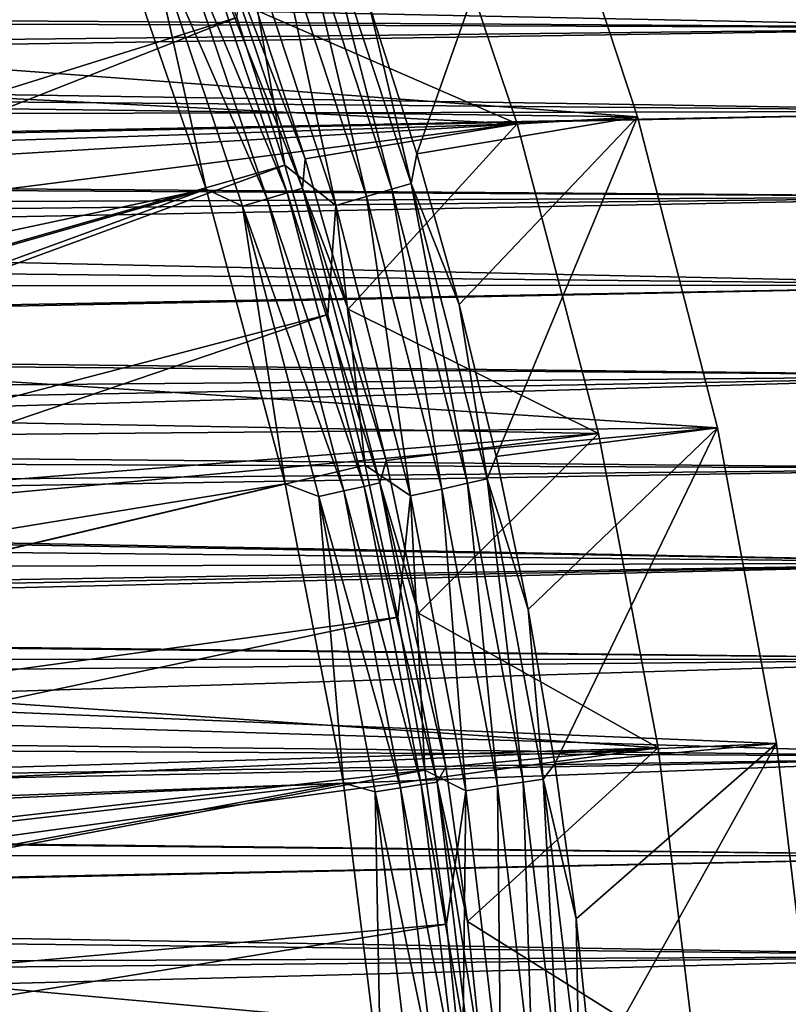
# Model space of a CAD drawing. Header units: metres. Extents: x -37.4 to 37.6, y -35 to 35.
# Tile 353 of 372: x 29.1 to 34.7, y 3.4 to 10.6. Entities that reach past the tile are written whole.
import ezdxf

# ---------------------------------------------------------------- set-up
doc = ezdxf.new("R2010")
doc.units = ezdxf.units.M
doc.layers.add('solid_506616_SW0001', color=7, linetype='CONTINUOUS')

msp = doc.modelspace()

# ---------------------------------------------------------------- linework, layer by layer
at = {"layer": 'solid_506616_SW0001'}
for points in [[(18.738132, 8.617489, 20.646507), (29.394596, 13.715072, 7.295379), (28.898041, 14.732574, 7.295379)], [(18.738132, 8.617489, 20.646507), (29.855339, 12.680861, 7.295379), (29.394596, 13.715072, 7.295379)], [(28.851627, 13.46173, 6.765283), (29.720388, 11.41635, 6.765283), (18.193775, 8.367144, 20.116411)], [(18.738132, 8.617489, 20.646507), (19.078243, 7.835775, 20.646507), (29.855339, 12.680861, 7.295379)], [(19.078243, 7.835775, 20.646507), (30.279709, 11.631199, 7.295379), (29.855339, 12.680861, 7.295379)], [(14.004619, 11.30791, -3.846846), (32.855503, 12.062963, -3.846846), (33.587597, 9.842045, -3.846846)], [(31.632658, 10.658927, 5.339492), (31.978125, 9.57274, 5.339492), (32.855503, 12.062963, -3.846846)], [(31.978125, 9.57274, 5.339492), (33.587597, 9.842045, -3.846846), (32.855503, 12.062963, -3.846846)], [(15.741492, 10.63973, -3.596469), (32.709415, 9.791491, -3.596469), (31.964756, 12.001342, -3.596469)], [(31.964756, 12.001342, -3.596469), (32.709415, 9.791491, -3.596469), (30.81426, 10.618047, 5.200573)], [(19.078243, 7.835775, 20.646507), (19.385759, 7.040673, 20.646507), (30.279709, 11.631199, 7.295379)], [(19.385759, 7.040673, 20.646507), (30.667185, 10.567367, 7.295379), (30.279709, 11.631199, 7.295379)], [(29.720388, 11.41635, 6.765283), (18.524004, 7.608139, 20.116411), (18.193775, 8.367144, 20.116411)], [(29.720388, 11.41635, 6.765283), (18.822586, 6.836136, 20.116411), (18.524004, 7.608139, 20.116411)], [(29.720388, 11.41635, 6.765283), (30.444355, 9.315351, 6.765283), (18.822586, 6.836136, 20.116411)], [(30.009876, 11.266976, 6.490345), (30.444355, 9.315351, 6.765283), (29.720388, 11.41635, 6.765283)], [(30.43783, 11.427649, 5.543032), (31.146723, 9.323857, 5.543032), (30.328072, 11.38644, 5.874969)], [(31.166054, 9.536176, 5.200573), (31.146723, 9.323857, 5.543032), (30.43783, 11.427649, 5.543032)], [(30.81426, 10.618047, 5.200573), (31.166054, 9.536176, 5.200573), (30.43783, 11.427649, 5.543032)], [(30.923758, 11.354433, 6.578798), (31.613092, 9.263598, 6.578798), (31.103277, 11.420348, 6.182486)], [(31.103277, 11.420348, 6.182486), (31.796616, 9.317375, 6.182486), (31.240847, 11.47086, 5.767566)], [(31.613092, 9.263598, 6.578798), (31.796616, 9.317375, 6.182486), (31.103277, 11.420348, 6.182486)], [(31.240847, 11.47086, 5.767566), (31.93725, 9.358586, 5.767566), (31.632658, 10.658927, 5.339492)], [(31.796616, 9.317375, 6.182486), (31.93725, 9.358586, 5.767566), (31.240847, 11.47086, 5.767566)], [(30.328072, 11.38644, 5.874969), (31.034409, 9.290235, 5.874969), (30.184843, 11.332666, 6.192019)], [(31.146723, 9.323857, 5.543032), (31.034409, 9.290235, 5.874969), (30.328072, 11.38644, 5.874969)], [(30.704458, 11.273912, 6.951706), (31.388906, 9.197905, 6.951706), (30.923758, 11.354433, 6.578798)], [(31.388906, 9.197905, 6.951706), (31.613092, 9.263598, 6.578798), (30.923758, 11.354433, 6.578798)], [(14.912992, 10.079744, -3.846846), (14.004619, 11.30791, -3.846846), (33.587597, 9.842045, -3.846846)], [(30.184843, 11.332666, 6.192019), (30.887844, 9.246361, 6.192019), (30.009876, 11.266976, 6.490345)], [(30.009876, 11.266976, 6.490345), (30.708801, 9.192764, 6.490345), (30.444355, 9.315351, 6.765283)], [(30.887844, 9.246361, 6.192019), (30.708801, 9.192764, 6.490345), (30.009876, 11.266976, 6.490345)], [(31.034409, 9.290235, 5.874969), (30.887844, 9.246361, 6.192019), (30.184843, 11.332666, 6.192019)], [(30.667185, 10.567367, 7.295379), (31.0173, 9.490661, 7.295379), (30.704458, 11.273912, 6.951706)], [(31.0173, 9.490661, 7.295379), (31.388906, 9.197905, 6.951706), (30.704458, 11.273912, 6.951706)], [(36.625, 11.080348, -149.585922), (36.625, 10.492862, -150.054626), (11.402794, 11.011323, -149.643188)], [(36.625, 10.492859, -122.545364), (36.625, 11.080345, -123.014069), (13.527947, 10.643873, -122.661896)], [(36.625, 10.492862, -150.054626), (11.547232, 10.579681, -149.987961), (11.402794, 11.011323, -149.643188)], [(36.625, 10.492859, -122.545364), (13.527947, 10.643873, -122.661896), (13.908334, 10.242464, -122.35791)], [(16.587107, 9.266469, -3.596469), (32.709415, 9.791491, -3.596469), (15.741492, 10.63973, -3.596469)], [(31.93725, 9.358586, 5.767566), (31.978125, 9.57274, 5.339492), (31.632658, 10.658927, 5.339492)], [(36.625, 10.492862, -150.054626), (11.707012, 10.102242, -150.344025), (11.547232, 10.579681, -149.987961)], [(19.385759, 7.040673, 20.646507), (19.660154, 6.233543, 20.646507), (30.667185, 10.567367, 7.295379)], [(19.660154, 6.233543, 20.646507), (31.0173, 9.490661, 7.295379), (30.667185, 10.567367, 7.295379)], [(32.709415, 9.791491, -3.596469), (31.166054, 9.536176, 5.200573), (30.81426, 10.618047, 5.200573)], [(36.625, 10.492862, -150.054626), (36.625, 9.885572, -150.497375), (11.707012, 10.102242, -150.344025)], [(36.625, 9.885571, -122.102623), (36.625, 10.492859, -122.545364), (13.908334, 10.242464, -122.35791)], [(36.625, 9.885571, -122.102623), (13.908334, 10.242464, -122.35791), (14.267595, 9.836813, -122.068794)], [(36.625, 9.885572, -150.497375), (11.939712, 9.406986, -150.818909), (11.707012, 10.102242, -150.344025)], [(15.714101, 8.77876, -3.846846), (14.912992, 10.079744, -3.846846), (33.587597, 9.842045, -3.846846)], [(36.625, 9.885572, -150.497375), (36.625, 9.259628, -150.91333), (11.939712, 9.406986, -150.818909)], [(36.625, 9.885571, -122.102623), (14.267595, 9.836813, -122.068794), (14.60715, 9.428106, -121.7948)], [(36.625, 9.259625, -121.686676), (36.625, 9.885571, -122.102623), (14.60715, 9.428106, -121.7948)], [(15.714101, 8.77876, -3.846846), (33.587597, 9.842045, -3.846846), (34.169827, 7.577652, -3.846846)], [(31.978125, 9.57274, 5.339492), (32.286304, 8.475389, 5.339492), (33.587597, 9.842045, -3.846846)], [(32.286304, 8.475389, 5.339492), (32.556843, 7.368158, 5.339492), (33.587597, 9.842045, -3.846846)], [(32.556843, 7.368158, 5.339492), (34.169827, 7.577652, -3.846846), (33.587597, 9.842045, -3.846846)], [(17.313408, 7.825972, -3.596469), (32.709415, 9.791491, -3.596469), (16.587107, 9.266469, -3.596469)], [(17.313408, 7.825972, -3.596469), (33.301373, 7.536285, -3.596469), (32.709415, 9.791491, -3.596469)], [(32.709415, 9.791491, -3.596469), (31.479876, 8.442687, 5.200573), (31.166054, 9.536176, 5.200573)], [(32.709415, 9.791491, -3.596469), (33.301373, 7.536285, -3.596469), (31.479876, 8.442687, 5.200573)], [(31.93725, 9.358586, 5.767566), (32.286304, 8.475389, 5.339492), (31.978125, 9.57274, 5.339492)], [(19.660154, 6.233543, 20.646507), (19.900961, 5.415762, 20.646507), (31.0173, 9.490661, 7.295379)], [(19.900961, 5.415762, 20.646507), (31.329624, 8.40239, 7.295379), (31.0173, 9.490661, 7.295379)], [(31.0173, 9.490661, 7.295379), (31.329624, 8.40239, 7.295379), (31.388906, 9.197905, 6.951706)], [(31.166054, 9.536176, 5.200573), (31.479876, 8.442687, 5.200573), (31.146723, 9.323857, 5.543032)], [(36.625, 9.259628, -150.91333), (12.025295, 9.151021, -150.981583), (11.939712, 9.406986, -150.818909)], [(36.625, 9.259625, -121.686676), (14.60715, 9.428106, -121.7948), (14.926923, 9.017233, -121.535873)], [(31.796616, 9.317375, 6.182486), (32.347942, 7.172789, 6.182486), (31.93725, 9.358586, 5.767566)], [(31.93725, 9.358586, 5.767566), (32.491016, 7.204514, 5.767566), (32.286304, 8.475389, 5.339492)], [(32.347942, 7.172789, 6.182486), (32.491016, 7.204514, 5.767566), (31.93725, 9.358586, 5.767566)], [(36.625, 9.259628, -150.91333), (36.625, 8.616209, -151.301697), (12.025295, 9.151021, -150.981583)], [(36.625, 9.259625, -121.686676), (14.926923, 9.017233, -121.535873), (15.052249, 8.84808, -121.433884)], [(36.625, 8.616206, -121.298302), (36.625, 9.259625, -121.686676), (15.052249, 8.84808, -121.433884)], [(30.444355, 9.315351, 6.765283), (19.08901, 6.052454, 20.116411), (18.822586, 6.836136, 20.116411)], [(30.444355, 9.315351, 6.765283), (19.322823, 5.25843, 20.116411), (19.08901, 6.052454, 20.116411)], [(30.444355, 9.315351, 6.765283), (31.02, 7.168969, 6.765283), (19.322823, 5.25843, 20.116411)], [(30.708801, 9.192764, 6.490345), (31.02, 7.168969, 6.765283), (30.444355, 9.315351, 6.765283)], [(31.034409, 9.290235, 5.874969), (31.596048, 7.150714, 5.874969), (30.887844, 9.246361, 6.192019)], [(31.146723, 9.323857, 5.543032), (31.710396, 7.176593, 5.543032), (31.034409, 9.290235, 5.874969)], [(31.710396, 7.176593, 5.543032), (31.596048, 7.150714, 5.874969), (31.034409, 9.290235, 5.874969)], [(31.755344, 7.338912, 5.200573), (31.710396, 7.176593, 5.543032), (31.146723, 9.323857, 5.543032)], [(31.479876, 8.442687, 5.200573), (31.755344, 7.338912, 5.200573), (31.146723, 9.323857, 5.543032)], [(31.388906, 9.197905, 6.951706), (31.933163, 7.080817, 6.951706), (31.613092, 9.263598, 6.578798)], [(31.613092, 9.263598, 6.578798), (32.161236, 7.13139, 6.578798), (31.796616, 9.317375, 6.182486)], [(31.933163, 7.080817, 6.951706), (32.161236, 7.13139, 6.578798), (31.613092, 9.263598, 6.578798)], [(32.161236, 7.13139, 6.578798), (32.347942, 7.172789, 6.182486), (31.796616, 9.317375, 6.182486)], [(30.887844, 9.246361, 6.192019), (31.446831, 7.116944, 6.192019), (30.708801, 9.192764, 6.490345)], [(30.708801, 9.192764, 6.490345), (31.264549, 7.075691, 6.490345), (31.02, 7.168969, 6.765283)], [(31.446831, 7.116944, 6.192019), (31.264549, 7.075691, 6.490345), (30.708801, 9.192764, 6.490345)], [(31.596048, 7.150714, 5.874969), (31.446831, 7.116944, 6.192019), (30.887844, 9.246361, 6.192019)], [(31.329624, 8.40239, 7.295379), (31.603779, 7.303884, 7.295379), (31.388906, 9.197905, 6.951706)], [(31.603779, 7.303884, 7.295379), (31.933163, 7.080817, 6.951706), (31.388906, 9.197905, 6.951706)], [(36.625, 8.616209, -151.301697), (12.356063, 8.162975, -151.553055), (12.025295, 9.151021, -150.981583)], [(36.625, 8.616206, -121.298302), (15.052249, 8.84808, -121.433884), (15.226684, 8.604529, -121.291603)], [(16.402176, 7.414078, -3.846846), (15.714101, 8.77876, -3.846846), (34.169827, 7.577652, -3.846846)], [(36.625, 8.616209, -151.301697), (36.625, 7.956529, -151.661758), (12.356063, 8.162975, -151.553055)], [(36.625, 8.616206, -121.298302), (15.226684, 8.604529, -121.291603), (15.508173, 8.190427, -121.061661)], [(36.625, 7.956526, -120.93824), (36.625, 8.616206, -121.298302), (15.508173, 8.190427, -121.061661)], [(32.491016, 7.204514, 5.767566), (32.556843, 7.368158, 5.339492), (32.286304, 8.475389, 5.339492)], [(19.900961, 5.415762, 20.646507), (20.107767, 4.588729, 20.646507), (31.329624, 8.40239, 7.295379)], [(20.107767, 4.588729, 20.646507), (31.603779, 7.303884, 7.295379), (31.329624, 8.40239, 7.295379)], [(33.301373, 7.536285, -3.596469), (31.755344, 7.338912, 5.200573), (31.479876, 8.442687, 5.200573)], [(36.625, 7.956526, -120.93824), (15.508173, 8.190427, -121.061661), (15.772305, 7.775458, -120.845802)], [(36.625, 7.956529, -151.661758), (12.577734, 7.501833, -151.888855), (12.356063, 8.162975, -151.553055)], [(36.625, 7.956529, -151.661758), (36.625, 7.281833, -151.992828), (12.577734, 7.501833, -151.888855)], [(36.625, 7.956526, -120.93824), (15.772305, 7.775458, -120.845802), (16.018084, 7.360285, -120.643814)], [(36.625, 7.281831, -120.60717), (36.625, 7.956526, -120.93824), (16.018084, 7.360285, -120.643814)], [(17.914759, 6.329322, -3.596469), (33.301373, 7.536285, -3.596469), (17.313408, 7.825972, -3.596469)], [(16.971876, 5.9962, -3.846846), (16.402176, 7.414078, -3.846846), (34.169827, 7.577652, -3.846846)], [(16.971876, 5.9962, -3.846846), (34.169827, 7.577652, -3.846846), (34.599812, 5.277233, -3.846846)], [(17.914759, 6.329322, -3.596469), (33.737953, 5.246551, -3.596469), (33.301373, 7.536285, -3.596469)], [(33.301373, 7.536285, -3.596469), (31.992125, 6.226196, 5.200573), (31.755344, 7.338912, 5.200573)], [(33.301373, 7.536285, -3.596469), (33.737953, 5.246551, -3.596469), (31.992125, 6.226196, 5.200573)], [(32.556843, 7.368158, 5.339492), (32.789421, 6.252336, 5.339492), (34.169827, 7.577652, -3.846846)], [(32.789421, 6.252336, 5.339492), (32.983768, 5.129224, 5.339492), (34.169827, 7.577652, -3.846846)], [(32.983768, 5.129224, 5.339492), (34.599812, 5.277233, -3.846846), (34.169827, 7.577652, -3.846846)], [(36.625, 7.281833, -151.992828), (12.73068, 7.044562, -152.100769), (12.577734, 7.501833, -151.888855)], [(36.625, 7.281831, -120.60717), (16.018084, 7.360285, -120.643814), (16.246965, 6.944982, -120.455215)], [(31.755344, 7.338912, 5.200573), (31.992125, 6.226196, 5.200573), (31.710396, 7.176593, 5.543032)], [(32.491016, 7.204514, 5.767566), (32.789421, 6.252336, 5.339492), (32.556843, 7.368158, 5.339492)], [(36.625, 7.281833, -151.992828), (36.625, 6.593395, -152.294281), (12.73068, 7.044562, -152.100769)], [(36.625, 6.593393, -120.305717), (36.625, 7.281831, -120.60717), (16.246965, 6.944982, -120.455215)], [(20.107767, 4.588729, 20.646507), (31.839428, 6.196479, 7.295379), (31.603779, 7.303884, 7.295379)], [(31.603779, 7.303884, 7.295379), (31.839428, 6.196479, 7.295379), (31.933163, 7.080817, 6.951706)], [(31.710396, 7.176593, 5.543032), (32.126221, 4.995869, 5.543032), (31.596048, 7.150714, 5.874969)], [(32.189926, 5.105894, 5.200573), (32.126221, 4.995869, 5.543032), (31.710396, 7.176593, 5.543032)], [(31.992125, 6.226196, 5.200573), (32.189926, 5.105894, 5.200573), (31.710396, 7.176593, 5.543032)], [(32.347942, 7.172789, 6.182486), (32.754795, 4.996167, 6.182486), (32.491016, 7.204514, 5.767566)], [(32.491016, 7.204514, 5.767566), (32.899666, 5.018265, 5.767566), (32.789421, 6.252336, 5.339492)], [(32.754795, 4.996167, 6.182486), (32.899666, 5.018265, 5.767566), (32.491016, 7.204514, 5.767566)], [(31.02, 7.168969, 6.765283), (19.523621, 4.455423, 20.116411), (19.322823, 5.25843, 20.116411)], [(31.02, 7.168969, 6.765283), (31.444519, 4.987659, 6.765283), (19.523621, 4.455423, 20.116411)], [(31.264549, 7.075691, 6.490345), (31.444519, 4.987659, 6.765283), (31.02, 7.168969, 6.765283)], [(31.446831, 7.116944, 6.192019), (31.859198, 4.954345, 6.192019), (31.264549, 7.075691, 6.490345)], [(31.596048, 7.150714, 5.874969), (32.010372, 4.977854, 5.874969), (31.446831, 7.116944, 6.192019)], [(32.010372, 4.977854, 5.874969), (31.859198, 4.954345, 6.192019), (31.446831, 7.116944, 6.192019)], [(32.126221, 4.995869, 5.543032), (32.010372, 4.977854, 5.874969), (31.596048, 7.150714, 5.874969)], [(31.933163, 7.080817, 6.951706), (32.334797, 4.932104, 6.951706), (32.161236, 7.13139, 6.578798)], [(32.161236, 7.13139, 6.578798), (32.565742, 4.96733, 6.578798), (32.347942, 7.172789, 6.182486)], [(32.334797, 4.932104, 6.951706), (32.565742, 4.96733, 6.578798), (32.161236, 7.13139, 6.578798)], [(32.565742, 4.96733, 6.578798), (32.754795, 4.996167, 6.182486), (32.347942, 7.172789, 6.182486)], [(36.625, 6.593395, -152.294281), (12.803842, 6.825648, -152.196564), (12.73068, 7.044562, -152.100769)], [(31.264549, 7.075691, 6.490345), (31.674526, 4.925627, 6.490345), (31.444519, 4.987659, 6.765283)], [(31.859198, 4.954345, 6.192019), (31.674526, 4.925627, 6.490345), (31.264549, 7.075691, 6.490345)], [(31.839428, 6.196479, 7.295379), (32.036285, 5.081524, 7.295379), (31.933163, 7.080817, 6.951706)], [(32.036285, 5.081524, 7.295379), (32.334797, 4.932104, 6.951706), (31.933163, 7.080817, 6.951706)], [(36.625, 6.593393, -120.305717), (16.246965, 6.944982, -120.455215), (16.46035, 6.529646, -120.279587)], [(36.625, 6.593395, -152.294281), (13.034499, 6.135568, -152.475433), (12.803842, 6.825648, -152.196564)], [(36.625, 6.593395, -152.294281), (36.625, 5.892514, -152.565552), (13.034499, 6.135568, -152.475433)], [(36.625, 6.593393, -120.305717), (16.46035, 6.529646, -120.279587), (16.585077, 6.271019, -120.17659)], [(36.625, 6.593393, -120.305717), (16.585077, 6.271019, -120.17659), (16.657265, 6.115151, -120.116829)], [(36.625, 5.892512, -120.034447), (36.625, 6.593393, -120.305717), (16.657265, 6.115151, -120.116829)], [(18.386906, 4.787453, -3.596469), (33.737953, 5.246551, -3.596469), (17.914759, 6.329322, -3.596469)], [(32.899666, 5.018265, 5.767566), (32.983768, 5.129224, 5.339492), (32.789421, 6.252336, 5.339492)], [(20.107767, 4.588729, 20.646507), (20.28022, 3.753856, 20.646507), (31.839428, 6.196479, 7.295379)], [(20.28022, 3.753856, 20.646507), (32.036285, 5.081524, 7.295379), (31.839428, 6.196479, 7.295379)], [(33.737953, 5.246551, -3.596469), (32.189926, 5.105894, 5.200573), (31.992125, 6.226196, 5.200573)], [(36.625, 5.892514, -152.565552), (13.117987, 5.886207, -152.567841), (13.034499, 6.135568, -152.475433)], [(36.625, 5.892512, -120.034447), (16.657265, 6.115151, -120.116829), (16.838604, 5.701371, -119.966461)], [(17.419174, 4.535482, -3.846846), (16.971876, 5.9962, -3.846846), (34.599812, 5.277233, -3.846846)], [(36.625, 5.892514, -152.565552), (36.625, 5.180512, -152.806122), (13.117987, 5.886207, -152.567841)], [(36.625, 5.180512, -152.806122), (13.269877, 5.432762, -152.724838), (13.117987, 5.886207, -152.567841)], [(36.625, 5.892512, -120.034447), (16.838604, 5.701371, -119.966461), (17.005886, 5.287865, -119.82795)], [(36.625, 5.180511, -119.793869), (36.625, 5.892512, -120.034447), (17.005886, 5.287865, -119.82795)], [(36.625, 5.180512, -152.806122), (13.508778, 4.718757, -152.944016), (13.269877, 5.432762, -152.724838)], [(36.625, 5.180511, -119.793869), (17.005886, 5.287865, -119.82795), (17.158789, 4.875322, -119.701164)], [(17.419174, 4.535482, -3.846846), (34.599812, 5.277233, -3.846846), (34.874737, 2.957485, -3.846846)], [(18.72662, 3.211213, -3.596469), (33.737953, 5.246551, -3.596469), (18.386906, 4.787453, -3.596469)], [(18.72662, 3.211213, -3.596469), (34.0173, 2.932843, -3.596469), (33.737953, 5.246551, -3.596469)], [(33.737953, 5.246551, -3.596469), (32.348511, 3.979372, 5.200573), (32.189926, 5.105894, 5.200573)], [(33.737953, 5.246551, -3.596469), (34.0173, 2.932843, -3.596469), (32.348511, 3.979372, 5.200573)], [(32.983768, 5.129224, 5.339492), (33.139656, 4.000132, 5.339492), (34.599812, 5.277233, -3.846846)], [(33.139656, 4.000132, 5.339492), (33.256905, 2.866375, 5.339492), (34.599812, 5.277233, -3.846846)], [(33.256905, 2.866375, 5.339492), (34.874737, 2.957485, -3.846846), (34.599812, 5.277233, -3.846846)], [(36.625, 5.180512, -152.806122), (36.625, 4.458734, -153.015549), (13.508778, 4.718757, -152.944016)], [(36.625, 5.180511, -119.793869), (17.158789, 4.875322, -119.701164), (17.297363, 4.463914, -119.585831)], [(36.625, 4.458733, -119.58445), (36.625, 5.180511, -119.793869), (17.297363, 4.463914, -119.585831)], [(32.189926, 5.105894, 5.200573), (32.348511, 3.979372, 5.200573), (32.126221, 4.995869, 5.543032)], [(32.899666, 5.018265, 5.767566), (33.139656, 4.000132, 5.339492), (32.983768, 5.129224, 5.339492)], [(20.28022, 3.753856, 20.646507), (20.418022, 2.91257, 20.646507), (32.036285, 5.081524, 7.295379)], [(20.418022, 2.91257, 20.646507), (32.194115, 3.960378, 7.295379), (32.036285, 5.081524, 7.295379)], [(32.036285, 5.081524, 7.295379), (32.194115, 3.960378, 7.295379), (32.334797, 4.932104, 6.951706)], [(31.444519, 4.987659, 6.765283), (19.691063, 3.644804, 20.116411), (19.523621, 4.455423, 20.116411)], [(31.444519, 4.987659, 6.765283), (19.824863, 2.827958, 20.116411), (19.691063, 3.644804, 20.116411)], [(31.444519, 4.987659, 6.765283), (31.715843, 2.782051, 6.765283), (19.824863, 2.827958, 20.116411)], [(31.674526, 4.925627, 6.490345), (31.715843, 2.782051, 6.765283), (31.444519, 4.987659, 6.765283)], [(31.859198, 4.954345, 6.192019), (32.123024, 2.768647, 6.192019), (31.674526, 4.925627, 6.490345)], [(32.010372, 4.977854, 5.874969), (32.275448, 2.781784, 5.874969), (31.859198, 4.954345, 6.192019)], [(32.275448, 2.781784, 5.874969), (32.123024, 2.768647, 6.192019), (31.859198, 4.954345, 6.192019)], [(32.126221, 4.995869, 5.543032), (32.392258, 2.791852, 5.543032), (32.010372, 4.977854, 5.874969)], [(32.392258, 2.791852, 5.543032), (32.275448, 2.781784, 5.874969), (32.010372, 4.977854, 5.874969)], [(32.467682, 2.848001, 5.200573), (32.392258, 2.791852, 5.543032), (32.126221, 4.995869, 5.543032)], [(32.348511, 3.979372, 5.200573), (32.467682, 2.848001, 5.200573), (32.126221, 4.995869, 5.543032)], [(32.334797, 4.932104, 6.951706), (32.592018, 2.761364, 6.951706), (32.565742, 4.96733, 6.578798)], [(32.565742, 4.96733, 6.578798), (32.824799, 2.781086, 6.578798), (32.754795, 4.996167, 6.182486)], [(32.592018, 2.761364, 6.951706), (32.824799, 2.781086, 6.578798), (32.565742, 4.96733, 6.578798)], [(32.754795, 4.996167, 6.182486), (33.015354, 2.797231, 6.182486), (32.899666, 5.018265, 5.767566)], [(32.824799, 2.781086, 6.578798), (33.015354, 2.797231, 6.182486), (32.754795, 4.996167, 6.182486)], [(32.899666, 5.018265, 5.767566), (33.161381, 2.809603, 5.767566), (33.139656, 4.000132, 5.339492)], [(33.015354, 2.797231, 6.182486), (33.161381, 2.809603, 5.767566), (32.899666, 5.018265, 5.767566)], [(31.674526, 4.925627, 6.490345), (31.936823, 2.752599, 6.490345), (31.715843, 2.782051, 6.765283)], [(32.123024, 2.768647, 6.192019), (31.936823, 2.752599, 6.490345), (31.674526, 4.925627, 6.490345)], [(32.194115, 3.960378, 7.295379), (32.312717, 2.834407, 7.295379), (32.334797, 4.932104, 6.951706)], [(32.312717, 2.834407, 7.295379), (32.592018, 2.761364, 6.951706), (32.334797, 4.932104, 6.951706)], [(36.625, 4.458734, -153.015549), (13.515219, 4.699478, -152.949478), (13.508778, 4.718757, -152.944016)], [(36.625, 4.458734, -153.015549), (13.751006, 3.994853, -153.132446), (13.515219, 4.699478, -152.949478)], [(17.741009, 3.042202, -3.846846), (17.419174, 4.535482, -3.846846), (34.874737, 2.957485, -3.846846)], [(36.625, 4.458734, -153.015549), (36.625, 3.728542, -153.193436), (13.751006, 3.994853, -153.132446)], [(36.625, 4.458733, -119.58445), (17.297363, 4.463914, -119.585831), (17.422798, 4.05296, -119.481453)], [(36.625, 3.72854, -119.40657), (36.625, 4.458733, -119.58445), (17.422798, 4.05296, -119.481453)], [(36.625, 3.72854, -119.40657), (17.422798, 4.05296, -119.481453), (17.5355, 3.642355, -119.387779)], [(36.625, 3.728542, -153.193436), (13.919881, 3.490701, -153.244171), (13.751006, 3.994853, -153.132446)], [(20.418022, 2.91257, 20.646507), (20.520943, 2.066308, 20.646507), (32.194115, 3.960378, 7.295379)], [(20.520943, 2.066308, 20.646507), (32.312717, 2.834407, 7.295379), (32.194115, 3.960378, 7.295379)], [(34.0173, 2.932843, -3.596469), (32.467682, 2.848001, 5.200573), (32.348511, 3.979372, 5.200573)], [(33.161381, 2.809603, 5.767566), (33.256905, 2.866375, 5.339492), (33.139656, 4.000132, 5.339492)], [(36.625, 3.728542, -153.193436), (36.625, 2.991312, -153.339432), (13.919881, 3.490701, -153.244171)], [(36.625, 3.72854, -119.40657), (17.5355, 3.642355, -119.387779), (17.634979, 3.232822, -119.304741)], [(36.625, 2.991311, -119.260574), (36.625, 3.72854, -119.40657), (17.634979, 3.232822, -119.304741)], [(36.625, 2.991312, -153.339432), (13.996279, 3.262492, -153.289597), (13.919881, 3.490701, -153.244171)]]:
    msp.add_3dface(points, dxfattribs=at)

doc.saveas('drawing.dxf')
